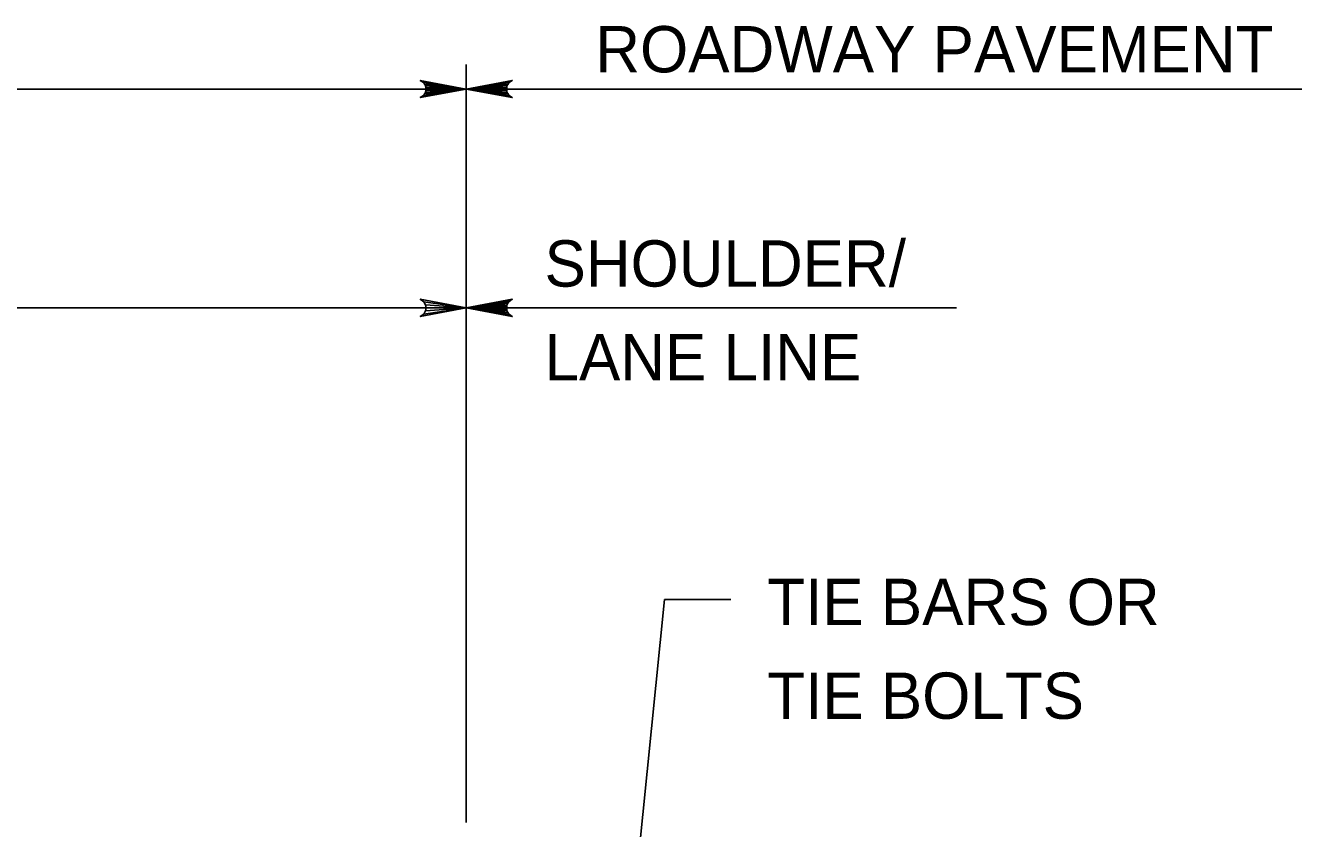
# Model space of a CAD drawing. Extents: x 636530 to 644067, y 294168 to 299122.
# Drawn here: x 639728.9 to 639811, y 296446.3 to 296498.3 of the extents above; entities that cross this region are included whole.
import ezdxf

# ---------------------------------------------------------------- set-up
doc = ezdxf.new("R2010")
doc.units = 0
doc.layers.add('1', color=7, linetype='Continuous')

msp = doc.modelspace()

# ---------------------------------------------------------------- linework, layer by layer
at = {"layer": '1'}
for p, q in [((639757.445, 296446.727), (639757.445, 296495.808)), ((639639.684, 296494.216), (639825.432, 296494.216)), ((639660.024, 296480.046), (639757.445, 296480.046)), ((639757.445, 296480.046), (639789.196, 296480.046)), ((639770.275, 296461.17), (639767.63, 296434.675)), ((639770.275, 296461.17), (639774.587, 296461.17))]:
    msp.add_line(p, q, dxfattribs=at)
for points in [[(639757.445, 296494.216), (639754.462, 296494.775), (639754.577, 296494.695), (639754.692, 296494.616), (639754.751, 296494.516), (639754.81, 296494.416), (639754.828, 296494.316), (639754.845, 296494.216), (639754.828, 296494.116), (639754.81, 296494.016), (639754.751, 296493.916), (639754.692, 296493.816), (639754.577, 296493.736), (639754.462, 296493.656), (639757.445, 296494.216), (639754.577, 296493.736), (639754.692, 296493.816), (639757.445, 296494.216), (639754.751, 296493.916), (639754.81, 296494.016), (639757.445, 296494.216), (639754.828, 296494.116), (639754.845, 296494.216), (639757.445, 296494.216), (639754.828, 296494.316), (639754.81, 296494.416), (639757.445, 296494.216), (639754.751, 296494.516), (639754.692, 296494.616), (639757.445, 296494.216), (639754.577, 296494.695)], [(639757.445, 296494.216), (639760.427, 296494.775), (639760.312, 296494.695), (639760.198, 296494.616), (639760.138, 296494.516), (639760.079, 296494.416), (639760.062, 296494.316), (639760.045, 296494.216), (639760.062, 296494.116), (639760.079, 296494.016), (639760.138, 296493.916), (639760.198, 296493.816), (639760.312, 296493.736), (639760.427, 296493.656), (639757.445, 296494.216), (639760.312, 296493.736), (639760.198, 296493.816), (639757.445, 296494.216), (639760.138, 296493.916), (639760.079, 296494.016), (639757.445, 296494.216), (639760.062, 296494.116), (639760.045, 296494.216), (639757.445, 296494.216), (639760.062, 296494.316), (639760.079, 296494.416), (639757.445, 296494.216), (639760.138, 296494.516), (639760.198, 296494.616), (639757.445, 296494.216), (639760.312, 296494.695)], [(639757.445, 296480.046), (639754.462, 296479.487), (639754.692, 296479.646), (639754.81, 296479.846), (639754.845, 296480.046), (639754.81, 296480.246), (639754.692, 296480.446), (639754.462, 296480.605), (639757.445, 296480.046), (639754.692, 296480.446), (639754.81, 296480.246), (639757.445, 296480.046), (639754.845, 296480.046), (639754.81, 296479.846), (639757.445, 296480.046), (639754.692, 296479.646)], [(639757.445, 296480.046), (639760.427, 296480.605), (639760.312, 296480.526), (639760.198, 296480.446), (639760.138, 296480.346), (639760.079, 296480.246), (639760.062, 296480.146), (639760.045, 296480.046), (639760.062, 296479.946), (639760.079, 296479.846), (639760.138, 296479.746), (639760.198, 296479.646), (639760.312, 296479.566), (639760.427, 296479.487), (639757.445, 296480.046), (639760.312, 296479.566), (639760.198, 296479.646), (639757.445, 296480.046), (639760.138, 296479.746), (639760.079, 296479.846), (639757.445, 296480.046), (639760.062, 296479.946), (639760.045, 296480.046), (639757.445, 296480.046), (639760.062, 296480.146), (639760.079, 296480.246), (639757.445, 296480.046), (639760.138, 296480.346), (639760.198, 296480.446), (639757.445, 296480.046), (639760.312, 296480.526)]]:
    msp.add_lwpolyline(points, dxfattribs=at)

# ---------------------------------------------------------------- texts
for s, p in [('ROADWAY PAVEMENT', (639765.801, 296495.292)), ('SHOULDER/', (639762.514, 296481.421)), ('LANE LINE', (639762.514, 296475.349)), ('TIE BARS OR', (639776.937, 296459.509)), ('TIE BOLTS', (639776.937, 296453.437))]:
    msp.add_text(s, height=3, dxfattribs=at).set_placement(p)

doc.saveas('drawing.dxf')
